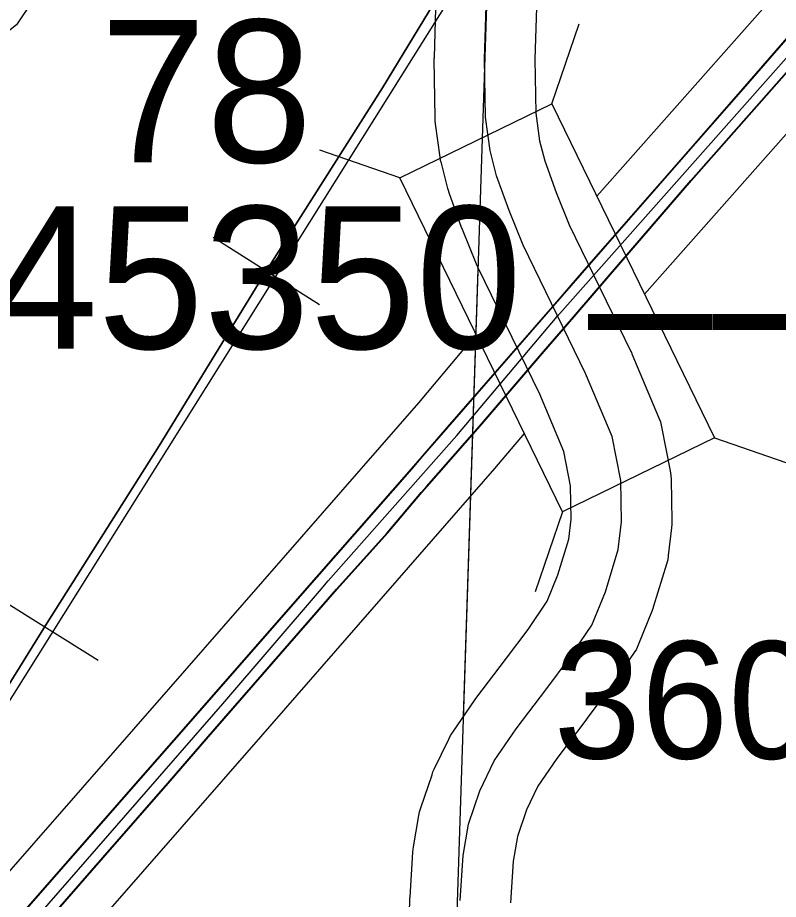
# Model space of a CAD drawing. Extents: x -132.8 to -73.3, y -60 to -26.
# Drawn here: x -110.915 to -110.461, y -38.316 to -37.79 of the extents above; entities that cross this region are included whole.
import ezdxf

# ---------------------------------------------------------------- set-up
doc = ezdxf.new("R2010")
doc.units = 0
for name, color, linetype in [('tdCoDivCarto', 7, 'Continuous'), ('tdCoHydroRiver', 7, 'Continuous'), ('tdCoInt', 7, 'Continuous'), ('tdCoIntCL', 7, 'Continuous'), ('tdCoIntRte', 7, 'Continuous'), ('tdCoPrimary', 7, 'Continuous'), ('tdCoRRCL', 7, 'Continuous'), ('tdCoSecRdNmbr', 7, 'Continuous'), ('tdCoSecRteBand', 7, 'Continuous'), ('tdCoSecRteCL', 7, 'Continuous'), ('tdCoSectLine', 7, 'Continuous'), ('tdCoSectLinePart', 7, 'Continuous'), ('tdCoStrucNonDivPri', 7, 'Continuous'), ('tdCoStrucSecCoName', 7, 'Continuous'), ('tdCoStrucSecFHWANum', 7, 'Continuous'), ('tdCoSurfGravel', 7, 'Continuous'), ('tdStHwyIntRefPost1', 7, 'Continuous')]:
    doc.layers.add(name, color=color, linetype=linetype)

msp = doc.modelspace()

# ---------------------------------------------------------------- linework, layer by layer
at = {"layer": 'tdCoDivCarto'}
for p, q in [((-110.43167, -37.77461), (-110.48198, -37.83256)), ((-110.51278, -37.88726), (-110.43953, -37.80415)), ((-110.48198, -37.83256), (-110.51749, -37.87325)), ((-110.51749, -37.87325), (-110.57939, -37.94403)), ((-110.5547, -37.93608), (-110.51278, -37.88726)), ((-110.58889, -37.97579), (-110.5547, -37.93608)), ((-110.57939, -37.94403), (-110.5954, -37.96246)), ((-110.5954, -37.96246), (-110.6731, -38.0518)), ((-110.60057, -37.98935), (-110.58889, -37.97579)), ((-110.63879, -38.03374), (-110.60057, -37.98935)), ((-110.64753, -38.04372), (-110.63879, -38.03374)), ((-110.67356, -38.07344), (-110.64753, -38.04372)), ((-110.6731, -38.0518), (-110.74757, -38.13688)), ((-110.69379, -38.09737), (-110.67356, -38.07344)), ((-110.72412, -38.13115), (-110.69379, -38.09737)), ((-110.78863, -38.20527), (-110.72412, -38.13115)), ((-110.74757, -38.13688), (-110.80195, -38.19914)), ((-110.80195, -38.19914), (-110.81122, -38.20976)), ((-110.81122, -38.20976), (-110.84104, -38.2439)), ((-110.81122, -38.20976), (-110.81122, -38.20976)), ((-110.8019, -38.22051), (-110.78863, -38.20527)), ((-110.8019, -38.22051), (-110.78863, -38.20527)), ((-110.8235, -38.24533), (-110.8019, -38.22051)), ((-110.8019, -38.22051), (-110.8019, -38.22051)), ((-110.8019, -38.22051), (-110.8019, -38.22051)), ((-110.84104, -38.2439), (-110.91083, -38.32356)), ((-110.86345, -38.2912), (-110.8235, -38.24533)), ((-110.90932, -38.34373), (-110.86345, -38.2912))]:
    msp.add_line(p, q, dxfattribs=at)
for points in [[(-110.64753, -38.04372), (-110.63879, -38.03374), (-110.60057, -37.98935), (-110.58889, -37.97579), (-110.5547, -37.93608), (-110.51278, -37.88726), (-110.43953, -37.80415), (-110.3986, -37.75754), (-110.3547, -37.71217), (-110.30538, -37.65791), (-110.26543, -37.62265), (-110.22869, -37.59478), (-110.1912, -37.56987), (-110.14163, -37.54077), (-110.12018, -37.5277), (-110.09846, -37.51545), (-110.02177, -37.4681), (-109.93077, -37.41582), (-109.92759, -37.41398)], [(-110.64753, -38.04372), (-110.63879, -38.03374), (-110.60057, -37.98935), (-110.58889, -37.97579), (-110.5547, -37.93608), (-110.51278, -37.88726), (-110.43953, -37.80415), (-110.3986, -37.75754), (-110.3547, -37.71217), (-110.30538, -37.65791), (-110.26543, -37.62265), (-110.22869, -37.59478), (-110.1912, -37.56987), (-110.14163, -37.54077), (-110.12018, -37.5277), (-110.09846, -37.51545), (-110.02177, -37.4681), (-109.93077, -37.41582), (-109.92759, -37.41398)], [(-110.64753, -38.04372), (-110.63879, -38.03374), (-110.60057, -37.98935), (-110.58889, -37.97579), (-110.5547, -37.93608), (-110.51278, -37.88726), (-110.43953, -37.80415), (-110.3986, -37.75754), (-110.3547, -37.71217), (-110.30538, -37.65791), (-110.26543, -37.62265), (-110.22869, -37.59478), (-110.1912, -37.56987), (-110.14163, -37.54077), (-110.12018, -37.5277), (-110.09846, -37.51545), (-110.02177, -37.4681), (-109.93077, -37.41582), (-109.92759, -37.41398)], [(-110.00567, -37.44396), (-110.02982, -37.45883), (-110.12588, -37.51395), (-110.16632, -37.53787), (-110.21885, -37.56796), (-110.2625, -37.601), (-110.28864, -37.62221), (-110.31872, -37.6486), (-110.3461, -37.6772), (-110.37544, -37.71025), (-110.43167, -37.77461), (-110.48198, -37.83256), (-110.51749, -37.87325), (-110.57939, -37.94403), (-110.5954, -37.96246), (-110.6731, -38.0518), (-110.74757, -38.13688), (-110.81122, -38.20976)], [(-110.00567, -37.44396), (-110.02982, -37.45883), (-110.12588, -37.51395), (-110.16632, -37.53787), (-110.21885, -37.56796), (-110.2625, -37.601), (-110.28864, -37.62221), (-110.31872, -37.6486), (-110.3461, -37.6772), (-110.37544, -37.71025), (-110.43167, -37.77461), (-110.48198, -37.83256), (-110.51749, -37.87325), (-110.57939, -37.94403), (-110.5954, -37.96246), (-110.6731, -38.0518), (-110.67958, -38.0592)], [(-110.00567, -37.44396), (-110.02982, -37.45883), (-110.12588, -37.51395), (-110.16632, -37.53787), (-110.21885, -37.56796), (-110.2625, -37.601), (-110.28864, -37.62221), (-110.31872, -37.6486), (-110.3461, -37.6772), (-110.37544, -37.71025), (-110.43167, -37.77461), (-110.48198, -37.83256), (-110.51749, -37.87325), (-110.57939, -37.94403), (-110.5954, -37.96246), (-110.65807, -38.03452)], [(-110.65807, -38.03452), (-110.6731, -38.0518), (-110.67957, -38.05919)], [(-110.78863, -38.20527), (-110.72412, -38.13115), (-110.69379, -38.09737), (-110.67356, -38.07344), (-110.64753, -38.04372)], [(-110.6704, -38.06983), (-110.64753, -38.04372)], [(-110.6704, -38.06983), (-110.64753, -38.04372)], [(-110.67957, -38.05919), (-110.74757, -38.13688), (-110.81122, -38.20976)], [(-110.67958, -38.0592), (-110.74757, -38.13688), (-110.81122, -38.20976)], [(-110.8019, -38.22051), (-110.72412, -38.13115), (-110.69379, -38.09737), (-110.67356, -38.07344), (-110.6704, -38.06983)], [(-110.8019, -38.22051), (-110.72412, -38.13115), (-110.69379, -38.09737), (-110.67356, -38.07344), (-110.6704, -38.06983)], [(-110.6704, -38.06983), (-110.6704, -38.06983)], [(-110.81122, -38.20976), (-110.84104, -38.2439), (-110.91083, -38.32356), (-110.94412, -38.36277), (-111.01859, -38.4476), (-111.09282, -38.53243), (-111.14905, -38.59754), (-111.19936, -38.6545), (-111.24572, -38.70802), (-111.30589, -38.77657), (-111.37322, -38.8545), (-111.40577, -38.89174), (-111.4541, -38.95043), (-111.49553, -39.00197), (-111.54535, -39.06486), (-111.5742, -39.10012), (-111.63191, -39.17337), (-111.69972, -39.2582), (-111.73277, -39.30012), (-111.79664, -39.37977), (-111.84596, -39.44217), (-111.89602, -39.50505), (-111.91131, -39.52425)], [(-110.81122, -38.20976), (-110.84104, -38.2439), (-110.91083, -38.32356), (-110.94412, -38.36277), (-111.01859, -38.4476), (-111.09282, -38.53243), (-111.14905, -38.59754), (-111.19936, -38.6545), (-111.24572, -38.70802), (-111.30589, -38.77657), (-111.37322, -38.8545), (-111.40577, -38.89174), (-111.4541, -38.95043), (-111.49553, -39.00197), (-111.54535, -39.06486), (-111.5742, -39.10012), (-111.63191, -39.17337), (-111.69972, -39.2582), (-111.73277, -39.30012), (-111.79664, -39.37977), (-111.84596, -39.44217), (-111.89602, -39.50505), (-111.91131, -39.52425)], [(-110.81122, -38.20976), (-110.84104, -38.2439), (-110.91083, -38.32356), (-110.94412, -38.36277), (-111.01859, -38.4476), (-111.09282, -38.53243), (-111.14905, -38.59754), (-111.19936, -38.6545), (-111.24572, -38.70802), (-111.30589, -38.77657), (-111.37322, -38.8545), (-111.40577, -38.89174), (-111.4541, -38.95043), (-111.49553, -39.00197), (-111.54535, -39.06486), (-111.5742, -39.10012), (-111.63191, -39.17337), (-111.69972, -39.2582), (-111.73277, -39.30012), (-111.79664, -39.37977), (-111.84596, -39.44217), (-111.89602, -39.50505), (-111.91131, -39.52425)], [(-111.28934, -38.77899), (-111.25704, -38.74274), (-111.21635, -38.69514), (-111.17935, -38.65297), (-111.14409, -38.61351), (-111.11055, -38.57381), (-111.0669, -38.52326), (-111.02966, -38.48133), (-110.98454, -38.42954), (-110.94311, -38.3817), (-110.90932, -38.34373), (-110.86345, -38.2912), (-110.8235, -38.24533), (-110.8019, -38.22051)], [(-111.28934, -38.77899), (-111.25704, -38.74274), (-111.21635, -38.69514), (-111.17935, -38.65297), (-111.14409, -38.61351), (-111.11055, -38.57381), (-111.0669, -38.52326), (-111.02966, -38.48133), (-110.98454, -38.42954), (-110.94311, -38.3817), (-110.90932, -38.34373), (-110.86345, -38.2912), (-110.8235, -38.24533), (-110.8019, -38.22051)], [(-111.28934, -38.77899), (-111.25704, -38.74274), (-111.21635, -38.69514), (-111.17935, -38.65297), (-111.14409, -38.61351), (-111.11055, -38.57381), (-111.0669, -38.52326), (-111.02966, -38.48133), (-110.98454, -38.42954), (-110.94311, -38.3817), (-110.90932, -38.34373), (-110.86345, -38.2912), (-110.8235, -38.24533), (-110.8019, -38.22051)]]:
    msp.add_lwpolyline(points, dxfattribs=at)
at = {"layer": 'tdCoHydroRiver'}
msp.add_lwpolyline([(-110.45661, -37.38652), (-110.63584, -37.48447), (-110.66803, -37.50889), (-110.69397, -37.53662), (-110.7154, -37.57235), (-110.81461, -37.68812), (-110.87719, -37.72911), (-110.88726, -37.75251), (-110.91515, -37.79439), (-110.92481, -37.80203)], dxfattribs=at)
at = {"layer": 'tdCoInt'}
for points in [[(-110.56931, -37.89661), (-110.38857, -37.69241), (-110.32874, -37.62747), (-110.30232, -37.60512), (-110.22936, -37.55008), (-110.0777, -37.45983), (-109.99123, -37.4072), (-109.85844, -37.33164), (-109.80713, -37.29713), (-109.67682, -37.22463)], [(-110.54087, -37.95501), (-110.3442, -37.7328), (-110.28698, -37.67074), (-110.19585, -37.59996), (-110.04618, -37.5109), (-109.96082, -37.45893), (-109.82682, -37.38268), (-109.77601, -37.34851), (-109.6758, -37.29293)], [(-112.69611, -40.99484), (-112.64562, -40.60133), (-112.63478, -40.52357), (-112.62189, -40.45201), (-112.60449, -40.39983), (-112.57709, -40.34046), (-112.54863, -40.29082), (-112.49537, -40.22197), (-112.41826, -40.12328), (-112.23956, -39.90037), (-112.02719, -39.63144), (-111.72843, -39.2571), (-111.70145, -39.22548), (-111.51597, -38.98997), (-111.3883, -38.83663), (-111.21302, -38.63526), (-110.81494, -38.17986), (-110.67547, -38.01985), (-110.64115, -37.97918)], [(-112.63716, -41.00661), (-112.58601, -40.60816), (-112.57561, -40.53354), (-112.5636, -40.46689), (-112.54862, -40.42195), (-112.52372, -40.36801), (-112.49864, -40.32426), (-112.44835, -40.25924), (-112.37126, -40.16058), (-112.1926, -39.93772), (-111.97984, -39.66829), (-111.68269, -39.29598), (-111.65434, -39.26266), (-111.4693, -39.02768), (-111.45514, -39.01044), (-111.45565, -39.01104), (-111.34296, -38.87596), (-111.1671, -38.67389), (-110.76952, -38.21908), (-110.63007, -38.05908), (-110.61242, -38.03817)]]:
    msp.add_lwpolyline(points, dxfattribs=at)
at = {"layer": 'tdCoIntCL'}
msp.add_lwpolyline([(-111.34197, -38.83015), (-111.20687, -38.67388), (-111.19006, -38.65458), (-111.18197, -38.64462), (-110.91861, -38.34453), (-110.79223, -38.19947), (-110.73468, -38.13223), (-110.72935, -38.126), (-110.65277, -38.03946), (-110.59285, -37.96847), (-110.36638, -37.71261), (-110.33899, -37.68335), (-110.30786, -37.6491), (-110.28358, -37.62856), (-110.2126, -37.57502), (-110.06194, -37.48536), (-110.04637, -37.4754), (-110.00279, -37.44925), (-109.97602, -37.43307), (-109.95859, -37.42311), (-109.84497, -37.35849)], dxfattribs=at)
at = {"layer": 'tdCoIntRte'}
for points in [[(-109.93978, -37.40327), (-109.9461, -37.40704), (-110.00605, -37.44396), (-110.03019, -37.45883), (-110.12626, -37.51395), (-110.1667, -37.53787), (-110.21923, -37.56796), (-110.26288, -37.601), (-110.28902, -37.62221), (-110.3191, -37.6486), (-110.34648, -37.6772), (-110.37582, -37.71025), (-110.43205, -37.77461), (-110.48236, -37.83256), (-110.51787, -37.87325), (-110.57977, -37.94403), (-110.59578, -37.96246), (-110.65845, -38.03452), (-110.67348, -38.0518), (-110.67995, -38.05919), (-110.74795, -38.13688), (-110.8116, -38.20976), (-110.84142, -38.2439), (-110.91121, -38.32356)], [(-109.93978, -37.40327), (-109.9461, -37.40704), (-110.00605, -37.44396), (-110.03019, -37.45883), (-110.12626, -37.51395), (-110.1667, -37.53787), (-110.21923, -37.56796), (-110.26288, -37.601), (-110.28902, -37.62221), (-110.3191, -37.6486), (-110.34648, -37.6772), (-110.37582, -37.71025), (-110.43205, -37.77461), (-110.48236, -37.83256), (-110.51787, -37.87325), (-110.57977, -37.94403), (-110.59578, -37.96246), (-110.65845, -38.03452), (-110.67348, -38.0518), (-110.67995, -38.05919), (-110.74795, -38.13688), (-110.8116, -38.20976), (-110.84142, -38.2439), (-110.91121, -38.32356)], [(-110.9097, -38.34373), (-110.86383, -38.2912), (-110.82388, -38.24533), (-110.80228, -38.22051), (-110.7245, -38.13115), (-110.69417, -38.09737), (-110.67394, -38.07344), (-110.67078, -38.06983), (-110.64791, -38.04372), (-110.63917, -38.03374), (-110.60095, -37.98935), (-110.58927, -37.97579), (-110.55508, -37.93608), (-110.51316, -37.88726), (-110.43991, -37.80415)], [(-110.9097, -38.34373), (-110.86383, -38.2912), (-110.82388, -38.24533), (-110.80228, -38.22051), (-110.7245, -38.13115), (-110.69417, -38.09737), (-110.67394, -38.07344), (-110.67078, -38.06983), (-110.64791, -38.04372), (-110.63917, -38.03374), (-110.60095, -37.98935), (-110.58927, -37.97579), (-110.55508, -37.93608), (-110.51316, -37.88726), (-110.43991, -37.80415)]]:
    msp.add_lwpolyline(points, dxfattribs=at)
at = {"layer": 'tdCoPrimary'}
for q in [(-110.78863, -38.20527), (-110.78863, -38.20527), (-110.8019, -38.22051), (-110.8019, -38.22051)]:
    msp.add_line((-110.8019, -38.22051), q, dxfattribs=at)
for points in [[(-109.9394, -37.40327), (-109.94572, -37.40704), (-110.00567, -37.44396), (-110.02982, -37.45883), (-110.12588, -37.51395), (-110.16632, -37.53787), (-110.21885, -37.56796), (-110.2625, -37.601), (-110.28864, -37.62221), (-110.31872, -37.6486), (-110.3461, -37.6772), (-110.37544, -37.71025), (-110.43167, -37.77461), (-110.48198, -37.83256), (-110.51749, -37.87325), (-110.57939, -37.94403), (-110.5954, -37.96246), (-110.6731, -38.0518), (-110.74757, -38.13688), (-110.80195, -38.19914), (-110.81122, -38.20976), (-110.81122, -38.20976), (-110.84104, -38.2439), (-110.91083, -38.32356)], [(-110.64753, -38.04372), (-110.63879, -38.03374), (-110.60057, -37.98935), (-110.58889, -37.97579), (-110.5547, -37.93608), (-110.51278, -37.88726), (-110.43953, -37.80415), (-110.3986, -37.75754), (-110.3547, -37.71217), (-110.30538, -37.65791), (-110.26543, -37.62265), (-110.22869, -37.59478), (-110.1912, -37.56987), (-110.14163, -37.54077), (-110.12018, -37.5277), (-110.09846, -37.51545), (-110.02177, -37.4681), (-109.93077, -37.41582), (-109.92759, -37.41398)], [(-110.64753, -38.04372), (-110.63879, -38.03374), (-110.60057, -37.98935), (-110.58889, -37.97579), (-110.5547, -37.93608), (-110.51278, -37.88726), (-110.43953, -37.80415), (-110.3986, -37.75754), (-110.3547, -37.71217), (-110.30538, -37.65791), (-110.26543, -37.62265), (-110.22869, -37.59478), (-110.1912, -37.56987), (-110.14163, -37.54077), (-110.12018, -37.5277), (-110.09846, -37.51545), (-110.02177, -37.4681), (-109.93077, -37.41582), (-109.92759, -37.41398)], [(-110.00567, -37.44396), (-110.02982, -37.45883), (-110.12588, -37.51395), (-110.16632, -37.53787), (-110.21885, -37.56796), (-110.2625, -37.601), (-110.28864, -37.62221), (-110.31872, -37.6486), (-110.3461, -37.6772), (-110.37544, -37.71025), (-110.43167, -37.77461), (-110.48198, -37.83256), (-110.51749, -37.87325), (-110.57939, -37.94403), (-110.5954, -37.96246), (-110.6731, -38.0518), (-110.74757, -38.13688), (-110.81122, -38.20976)], [(-110.00567, -37.44396), (-110.02982, -37.45883), (-110.12588, -37.51395), (-110.16632, -37.53787), (-110.21885, -37.56796), (-110.2625, -37.601), (-110.28864, -37.62221), (-110.31872, -37.6486), (-110.3461, -37.6772), (-110.37544, -37.71025), (-110.43167, -37.77461), (-110.48198, -37.83256), (-110.51749, -37.87325), (-110.57939, -37.94403), (-110.5954, -37.96246), (-110.6731, -38.0518), (-110.74757, -38.13688), (-110.81122, -38.20976)], [(-110.90932, -38.34373), (-110.86345, -38.2912), (-110.8235, -38.24533), (-110.8019, -38.22051), (-110.8019, -38.22051), (-110.78863, -38.20527), (-110.72412, -38.13115), (-110.69379, -38.09737), (-110.67356, -38.07344), (-110.64753, -38.04372), (-110.63879, -38.03374), (-110.60057, -37.98935), (-110.58889, -37.97579), (-110.5547, -37.93608), (-110.51278, -37.88726), (-110.43953, -37.80415)], [(-110.78863, -38.20527), (-110.72412, -38.13115), (-110.69379, -38.09737), (-110.67356, -38.07344), (-110.64753, -38.04372)], [(-110.78863, -38.20527), (-110.72412, -38.13115), (-110.69379, -38.09737), (-110.67356, -38.07344), (-110.64753, -38.04372)], [(-110.81122, -38.20976), (-110.84104, -38.2439), (-110.91083, -38.32356), (-110.94412, -38.36277), (-111.01859, -38.4476), (-111.09282, -38.53243), (-111.14905, -38.59754), (-111.19936, -38.6545), (-111.24572, -38.70802), (-111.30589, -38.77657), (-111.37322, -38.8545), (-111.40577, -38.89174), (-111.4541, -38.95043), (-111.49553, -39.00197), (-111.54535, -39.06486), (-111.5742, -39.10012), (-111.63191, -39.17337), (-111.69972, -39.2582), (-111.73277, -39.30012), (-111.79664, -39.37977), (-111.84596, -39.44217), (-111.89602, -39.50505), (-111.91131, -39.52425)], [(-110.81122, -38.20976), (-110.84104, -38.2439), (-110.91083, -38.32356), (-110.94412, -38.36277), (-111.01859, -38.4476), (-111.09282, -38.53243), (-111.14905, -38.59754), (-111.19936, -38.6545), (-111.24572, -38.70802), (-111.30589, -38.77657), (-111.37322, -38.8545), (-111.40577, -38.89174), (-111.4541, -38.95043), (-111.49553, -39.00197), (-111.54535, -39.06486), (-111.5742, -39.10012), (-111.63191, -39.17337), (-111.69972, -39.2582), (-111.73277, -39.30012), (-111.79664, -39.37977), (-111.84596, -39.44217), (-111.89602, -39.50505), (-111.91131, -39.52425)], [(-111.28934, -38.77899), (-111.25704, -38.74274), (-111.21635, -38.69514), (-111.17935, -38.65297), (-111.14409, -38.61351), (-111.11055, -38.57381), (-111.0669, -38.52326), (-111.02966, -38.48133), (-110.98454, -38.42954), (-110.94311, -38.3817), (-110.90932, -38.34373), (-110.86345, -38.2912), (-110.8235, -38.24533), (-110.8019, -38.22051)], [(-111.28934, -38.77899), (-111.25704, -38.74274), (-111.21635, -38.69514), (-111.17935, -38.65297), (-111.14409, -38.61351), (-111.11055, -38.57381), (-111.0669, -38.52326), (-111.02966, -38.48133), (-110.98454, -38.42954), (-110.94311, -38.3817), (-110.90932, -38.34373), (-110.86345, -38.2912), (-110.8235, -38.24533), (-110.8019, -38.22051)]]:
    msp.add_lwpolyline(points, dxfattribs=at)
at = {"layer": 'tdCoRRCL'}
for p, q in [((-110.79798, -37.92116), (-110.73463, -37.96131)), ((-110.93019, -38.13364), (-110.86657, -38.17335))]:
    msp.add_line(p, q, dxfattribs=at)
for points in [[(-111.07635, -38.39448), (-111.00658, -38.31252), (-110.97305, -38.26917), (-110.93274, -38.20855), (-110.89786, -38.15266), (-110.83012, -38.04564), (-110.76679, -37.942), (-110.69702, -37.83193), (-110.63538, -37.73032), (-110.54021, -37.5813), (-110.51345, -37.53964), (-110.42269, -37.39435), (-110.38306, -37.33203), (-110.30923, -37.21214), (-110.24725, -37.11222), (-110.20568, -37.0468), (-110.11921, -36.91071), (-110.09394, -36.87267), (-110.07783, -36.85245), (-110.05817, -36.83129), (-110.03514, -36.81218), (-110.00574, -36.79233), (-109.96566, -36.77117), (-109.90368, -36.74009)], [(-110.30923, -37.21214), (-110.38306, -37.33203), (-110.42269, -37.39435), (-110.51345, -37.53964), (-110.54021, -37.5813), (-110.63538, -37.73032), (-110.69702, -37.83193), (-110.76679, -37.942), (-110.83012, -38.04564), (-110.89786, -38.15266), (-110.93274, -38.20855), (-110.97305, -38.26917), (-111.00658, -38.31252), (-111.07635, -38.39448)], [(-111.65141, -39.07019), (-111.10646, -38.44238), (-110.93341, -38.21973), (-110.43133, -37.41886)]]:
    msp.add_lwpolyline(points, dxfattribs=at)
at = {"layer": 'tdCoSecRteBand'}
for points in [[(-110.68314, -38.41549), (-110.68068, -38.31604), (-110.68066, -38.31545), (-110.68063, -38.31486), (-110.6789, -38.28798), (-110.6788, -38.2864), (-110.67853, -38.28484), (-110.67533, -38.2661), (-110.67493, -38.26379), (-110.67418, -38.26157), (-110.66752, -38.24184), (-110.66694, -38.24011), (-110.66615, -38.23846), (-110.65752, -38.22046), (-110.65651, -38.21835), (-110.65518, -38.21642), (-110.64211, -38.19743), (-110.64173, -38.19689), (-110.64134, -38.19636), (-110.62312, -38.17223), (-110.61025, -38.15508), (-110.59886, -38.1383), (-110.59243, -38.12252), (-110.58596, -38.10122), (-110.58455, -38.0894), (-110.58495, -38.06947), (-110.58902, -38.04888), (-110.60331, -38.01473), (-110.64017, -37.93905), (-110.64063, -37.93812), (-110.64101, -37.93717), (-110.6494, -37.91645), (-110.64963, -37.91587), (-110.64984, -37.91529), (-110.65724, -37.89457), (-110.65768, -37.89335), (-110.65801, -37.89209), (-110.66195, -37.87705), (-110.66241, -37.87528), (-110.66266, -37.87347), (-110.66537, -37.8535), (-110.66562, -37.8517), (-110.66564, -37.84989), (-110.66614, -37.81512), (-110.66614, -37.81448), (-110.66613, -37.81385), (-110.66489, -37.76971)], [(-110.60492, -37.77156), (-110.60613, -37.8149), (-110.60567, -37.84722), (-110.60345, -37.86359), (-110.6003, -37.87561), (-110.59355, -37.89452), (-110.58578, -37.9137), (-110.549, -37.98922), (-110.54862, -37.98999), (-110.54829, -37.99078), (-110.53251, -38.02851), (-110.53134, -38.0313), (-110.53076, -38.03426), (-110.52558, -38.0604), (-110.52506, -38.06299), (-110.52501, -38.06563), (-110.52452, -38.09029), (-110.52448, -38.09238), (-110.52472, -38.09445), (-110.5267, -38.11097), (-110.52701, -38.1136), (-110.52778, -38.11614), (-110.53543, -38.14129), (-110.53583, -38.14261), (-110.53635, -38.14389), (-110.54448, -38.16386), (-110.54568, -38.16678), (-110.54745, -38.16939), (-110.56101, -38.18937), (-110.56141, -38.18995), (-110.56183, -38.19052), (-110.57515, -38.20827), (-110.57518, -38.20831), (-110.57521, -38.20835), (-110.59306, -38.23199), (-110.60443, -38.24851), (-110.61126, -38.26275), (-110.61658, -38.27853), (-110.61912, -38.2934), (-110.62071, -38.31812)]]:
    msp.add_lwpolyline(points, dxfattribs=at)
at = {"layer": 'tdCoSecRteCL'}
msp.add_lwpolyline([(-110.65069, -38.31678), (-110.64896, -38.2899), (-110.64576, -38.27116), (-110.6391, -38.25143), (-110.63047, -38.23343), (-110.6174, -38.21444), (-110.59915, -38.19027), (-110.58583, -38.17252), (-110.57227, -38.15254), (-110.56413, -38.13257), (-110.55648, -38.10741), (-110.55451, -38.09089), (-110.55501, -38.06623), (-110.56018, -38.04009), (-110.57597, -38.00236), (-110.6132, -37.92591), (-110.62159, -37.9052), (-110.62899, -37.88448), (-110.63293, -37.86944), (-110.63565, -37.84946), (-110.63614, -37.81469), (-110.63491, -37.77055)], dxfattribs=at)
at = {"layer": 'tdCoSectLine'}
msp.add_lwpolyline([(-110.66402, -38.6765), (-110.63166, -37.68596)], dxfattribs=at)
at = {"layer": 'tdCoSectLinePart'}
msp.add_lwpolyline([(-110.64868, -38.2069), (-110.63997, -37.94023)], dxfattribs=at)
at = {"layer": 'tdCoStrucNonDivPri'}
for p, q in [((-110.59616, -37.84149), (-110.57972, -37.79383)), ((-110.68673, -37.88561), (-110.59616, -37.84149)), ((-110.59616, -37.84149), (-110.49907, -38.04081)), ((-110.68673, -37.88561), (-110.73439, -37.86917)), ((-110.58964, -38.08493), (-110.68673, -37.88561)), ((-110.49907, -38.04081), (-110.58964, -38.08493)), ((-110.49907, -38.04081), (-110.49907, -38.04081)), ((-110.49907, -38.04081), (-110.45142, -38.05723)), ((-110.58964, -38.08493), (-110.60609, -38.13257))]:
    msp.add_line(p, q, dxfattribs=at)
at = {"layer": 'tdCoSurfGravel'}
msp.add_lwpolyline([(-110.65069, -38.31678), (-110.64896, -38.2899), (-110.64576, -38.27116), (-110.6391, -38.25143), (-110.63047, -38.23343), (-110.6174, -38.21444), (-110.59915, -38.19027), (-110.58583, -38.17252), (-110.57227, -38.15254), (-110.56413, -38.13257), (-110.55648, -38.10741), (-110.55451, -38.09089), (-110.55501, -38.06623), (-110.56018, -38.04009), (-110.57597, -38.00236), (-110.6132, -37.92591), (-110.62159, -37.9052), (-110.62899, -37.88448), (-110.63293, -37.86944), (-110.63565, -37.84946), (-110.63614, -37.81469), (-110.63491, -37.77055)], dxfattribs=at)

# ---------------------------------------------------------------- texts
at = {"layer": 'tdCoSecRdNmbr'}
msp.add_text('3602', height=0.07, rotation=359.9168, dxfattribs=at).set_placement((-110.59505, -38.23199))
at = {"layer": 'tdCoStrucSecCoName'}
msp.add_text('78', height=0.085, dxfattribs=at).set_placement((-110.86532, -37.87651))
at = {"layer": 'tdCoStrucSecFHWANum'}
msp.add_text('45350', height=0.085, dxfattribs=at).set_placement((-110.93, -37.98764))
at = {"layer": 'tdStHwyIntRefPost1'}
msp.add_text('‒‒22', height=0.1, dxfattribs=at).set_placement((-110.57445, -38.00858))

doc.saveas('drawing.dxf')
